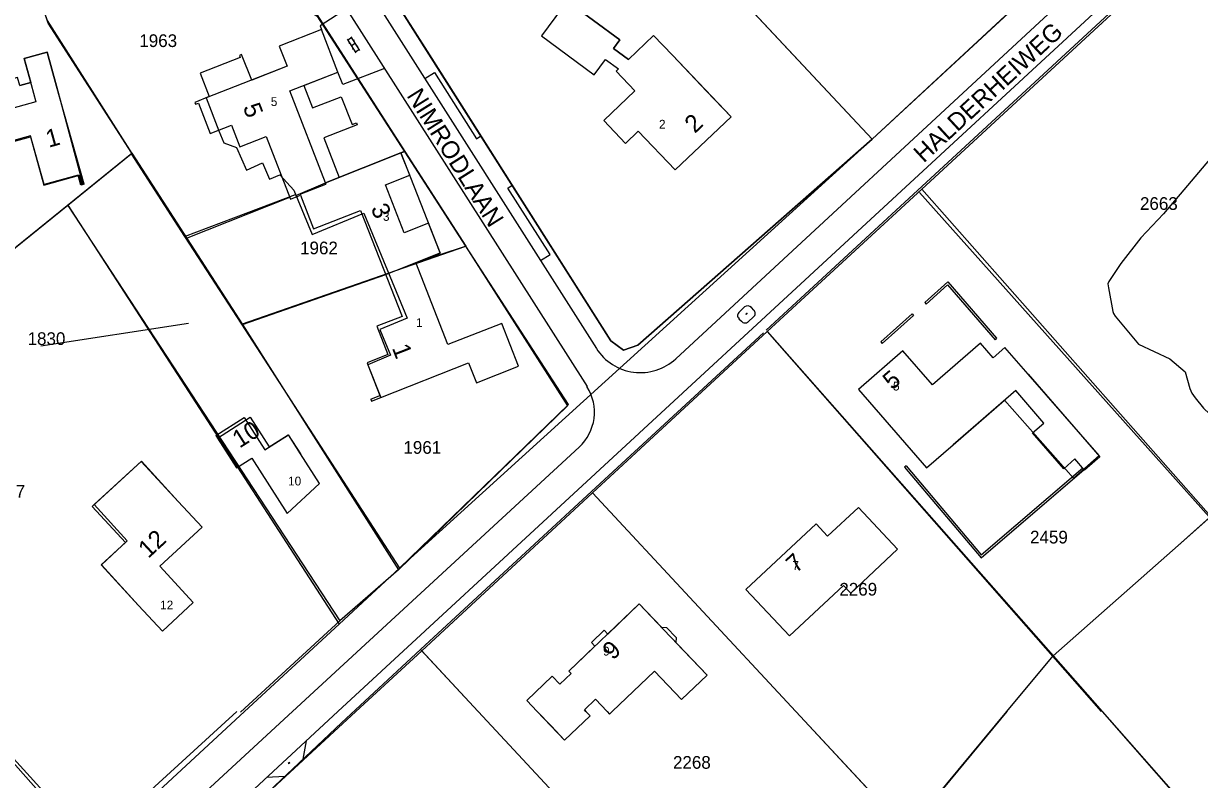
# Model space of a CAD drawing. Extents: x 148816 to 151297, y 399515 to 402500.
# Drawn here: x 149829.5 to 149996.1, y 401490.4 to 401597.5 of the extents above; entities that cross this region are included whole.
import ezdxf

# ---------------------------------------------------------------- set-up
doc = ezdxf.new("R2010")
doc.units = 0
for name, color, linetype in [('B01 Hoofdgebouw  [D] Norm', 7, 'Continuous'), ('B01 Hoofdgebouw  [T] Norm', 7, 'Continuous'), ('B01 hoofgebouw', 7, 'Continuous'), ('B07 Tussenmuur  [D] Norm', 7, 'Continuous'), ('G01 perceelsgrens', 7, 'Continuous'), ('S02 Open verharding  Norm', 7, 'Continuous'), ('T01 Muur  [D] Gem', 7, 'Continuous'), ('T03 Hek raster  [D] Gem', 7, 'Continuous'), ('T03 Hek raster  [D] Norm', 7, 'Continuous'), ('T04 Haag heg  [D] Gem', 7, 'Continuous'), ('T04 Haag heg  [D] Norm', 7, 'Continuous'), ('T09 Insteek water  [T] Norm', 7, 'Continuous'), ('V00 Kant verharding algemeen  [D] Norm', 7, 'Continuous'), ('V00 Kant verharding algemeen  [T] Norm', 7, 'Continuous'), ('Z01 perceelnummer', 7, 'Continuous'), ('Z02 huisnummer', 7, 'Continuous'), ('Z02 Huisnummer  [Tekst] Norm', 7, 'Continuous'), ('Z06 straatnaam', 7, 'Continuous')]:
    doc.layers.add(name, color=color, linetype=linetype)

msp = doc.modelspace()

# ---------------------------------------------------------------- linework, layer by layer
at = {"layer": 'B01 Hoofdgebouw  [D] Norm'}
for p, q in [((149838.04, 401574.75), (149834.13, 401588.62)), ((149810.24, 401575.89), (149830.44, 401581.45)), ((149830.44, 401581.45), (149832.32, 401574.62)), ((149832.32, 401574.62), (149837.38, 401576.01)), ((149837.75, 401574.67), (149837.38, 401576.01)), ((149838.04, 401574.75), (149837.75, 401574.67)), ((149868.69, 401573.2), (149870.57, 401568.41)), ((149870.57, 401568.41), (149877.23, 401571.02)), ((149877.23, 401571.02), (149883.1, 401556.01)), ((149880.78, 401561.95), (149885.07, 401563.63)), ((149883.1, 401556.01), (149879.53, 401554.61)), ((149879.53, 401554.61), (149881.1, 401550.58)), ((149881.1, 401550.58), (149878.15, 401549.43)), ((149878.15, 401549.43), (149878.23, 401549.16)), ((149971.8, 401547.81), (149981.96, 401536.09)), ((149878.66, 401544.27), (149879.96, 401544.79)), ((149878.66, 401544.27), (149878.77, 401543.99)), ((149878.77, 401543.99), (149880.07, 401544.51)), ((149970.05, 401545.49), (149961.19, 401537.8)), ((149974.04, 401540.89), (149970.05, 401545.49)), ((149856.7, 401539.13), (149860.72, 401541.68)), ((149860.72, 401541.68), (149863.65, 401537.07)), ((149972.44, 401539.5), (149974.04, 401540.89)), ((149976.85, 401534.41), (149972.44, 401539.5)), ((149856.7, 401539.13), (149856.95, 401538.74)), ((149863.65, 401537.07), (149867.01, 401539.21)), ((149868.71, 401536.53), (149867.01, 401539.21)), ((149981.96, 401536.09), (149979.81, 401534.23)), ((149839.21, 401529.06), (149846.13, 401535.46)), ((149846.13, 401535.46), (149851.37, 401529.79)), ((149978.45, 401535.8), (149976.85, 401534.41)), ((149979.81, 401534.23), (149978.45, 401535.8)), ((149843.91, 401523.98), (149839.21, 401529.06)), ((149840.45, 401520.78), (149843.91, 401523.98)), ((149840.45, 401520.78), (149845.75, 401515.04))]:
    msp.add_line(p, q, dxfattribs=at)
msp.add_lwpolyline([(149863.83, 401581.5), (149867.28, 401572.64), (149868.69, 401573.2)], dxfattribs=at)
at = {"layer": 'B01 Hoofdgebouw  [T] Norm'}
for p, q in [((149871.68, 401596.68), (149865.71, 401594.29)), ((149874.02, 401590.61), (149871.68, 401596.68)), ((149865.71, 401594.29), (149866.84, 401591.46)), ((149832.83, 401593.45), (149829.56, 401592.57)), ((149829.56, 401592.57), (149830.48, 401589.17)), ((149834.13, 401588.62), (149832.83, 401593.45)), ((149866.84, 401591.46), (149861.81, 401589.5)), ((149869.17, 401588.74), (149874.02, 401590.61)), ((149882.92, 401579.19), (149874.21, 401575.7)), ((149882.92, 401579.19), (149888.48, 401564.98)), ((149884.19, 401576.04), (149884.19, 401576.04)), ((149872.32, 401574.76), (149872.26, 401574.91)), ((149886.85, 401569.2), (149886.85, 401569.2)), ((149885.07, 401563.63), (149888.48, 401564.98)), ((149889.61, 401552.01), (149885.07, 401563.63)), ((149897.25, 401554.99), (149889.61, 401552.01)), ((149899.61, 401548.93), (149897.25, 401554.99)), ((149954.07, 401551.1), (149947.78, 401545.64)), ((149958.24, 401546.29), (149954.07, 401551.1)), ((149965.05, 401552.19), (149958.24, 401546.29)), ((149966.84, 401550.13), (149965.05, 401552.19)), ((149968.53, 401551.59), (149966.84, 401550.13)), ((149971.8, 401547.81), (149968.53, 401551.59)), ((149880.07, 401544.51), (149892.53, 401549.43)), ((149892.53, 401549.43), (149893.67, 401546.58)), ((149878.23, 401549.16), (149879.96, 401544.79)), ((149893.67, 401546.58), (149899.61, 401548.93)), ((149947.78, 401545.64), (149957.41, 401534.53)), ((149856.95, 401538.74), (149859.63, 401534.52)), ((149957.41, 401534.53), (149961.19, 401537.8)), ((149859.63, 401534.52), (149861.83, 401535.92)), ((149861.83, 401535.92), (149866.83, 401528.05)), ((149871.41, 401532.32), (149868.71, 401536.53)), ((149866.83, 401528.05), (149871.41, 401532.32)), ((149854.76, 401526.12), (149851.37, 401529.79)), ((149947.78, 401528.94), (149943.4, 401524.84)), ((149953.32, 401523), (149947.78, 401528.94)), ((149848.8, 401520.61), (149854.76, 401526.12)), ((149941.76, 401526.59), (149931.82, 401517.3)), ((149943.4, 401524.84), (149941.76, 401526.59)), ((149946.68, 401516.79), (149953.32, 401523)), ((149853.52, 401515.43), (149848.8, 401520.61)), ((149945.66, 401517.88), (149937.99, 401510.71)), ((149946.68, 401516.79), (149945.66, 401517.88)), ((149937.99, 401510.71), (149931.82, 401517.3)), ((149845.75, 401515.04), (149849.15, 401511.37)), ((149849.15, 401511.37), (149853.52, 401515.43)), ((149912.24, 401510.98), (149916.72, 401515.26)), ((149919.87, 401511.96), (149916.72, 401515.26)), ((149909.94, 401509.79), (149911.74, 401511.51)), ((149912.24, 401510.98), (149911.74, 401511.51)), ((149919.87, 401511.96), (149920.57, 401511.93)), ((149920.57, 401511.93), (149921.92, 401510.5)), ((149906.73, 401505.74), (149910.43, 401509.27)), ((149910.43, 401509.27), (149909.94, 401509.79)), ((149921.92, 401510.5), (149921.9, 401509.8)), ((149921.9, 401509.8), (149926.31, 401505.16)), ((149900.77, 401501.58), (149904.39, 401505.02)), ((149905.48, 401503.86), (149904.39, 401505.02)), ((149905.48, 401503.86), (149907.07, 401505.37)), ((149907.07, 401505.37), (149906.73, 401505.74)), ((149918.89, 401505.7), (149912.89, 401500)), ((149922.68, 401501.72), (149918.89, 401505.7)), ((149926.31, 401505.16), (149922.68, 401501.72)), ((149900.77, 401501.58), (149902.26, 401500)), ((149910.52, 401501.75), (149908.93, 401500.24)), ((149912.17, 401500), (149910.52, 401501.75)), ((149902.26, 401500), (149906.13, 401495.93)), ((149906.13, 401495.93), (149909.75, 401499.37)), ((149908.93, 401500.24), (149909.15, 401500)), ((149909.75, 401499.37), (149909.15, 401500)), ((149912.17, 401500), (149912.51, 401499.64)), ((149912.51, 401499.64), (149912.89, 401500))]:
    msp.add_line(p, q, dxfattribs=at)
for points in [[(149921.8, 401576.76), (149929.71, 401584.31), (149921.41, 401593.03), (149921.4, 401593.02), (149918.75, 401595.8), (149915.18, 401592.41), (149913.06, 401593.98), (149913.95, 401595.19), (149906.51, 401600.7), (149902.85, 401595.76), (149910.3, 401590.25), (149911.91, 401592.43), (149913.77, 401591.07), (149913.42, 401590.74), (149916.07, 401587.95), (149911.69, 401583.78), (149914.77, 401580.53), (149916.55, 401582.24), (149921.8, 401576.76)], [(149861.81, 401589.5), (149860.34, 401593.12), (149860.05, 401593), (149860.17, 401592.71), (149854.49, 401590.49), (149855.79, 401587.15), (149853.72, 401586.34), (149853.83, 401586.06), (149854.25, 401586.22), (149855.93, 401581.94), (149858.91, 401583.1), (149860.1, 401580.05), (149863.83, 401581.5)], [(149830.48, 401589.17), (149828.93, 401588.74), (149828.62, 401589.84), (149817.6, 401586.77), (149816.85, 401589.44), (149807.8, 401586.92), (149808.72, 401583.6), (149806.47, 401582.97)], [(149869.17, 401588.74), (149870.4, 401585.55), (149874.49, 401587.13), (149876.01, 401583.19), (149876.65, 401583.44), (149876.76, 401583.16), (149872.03, 401581.33), (149874.21, 401575.7)]]:
    msp.add_lwpolyline(points, dxfattribs=at)
at = {"layer": 'B01 hoofgebouw'}
for points in [[(149905.83, 401599.78), (149902.85, 401595.76), (149910.3, 401590.25), (149911.91, 401592.43), (149913.77, 401591.07), (149913.42, 401590.74), (149916.07, 401587.95), (149911.69, 401583.78), (149914.77, 401580.53), (149916.55, 401582.24), (149921.8, 401576.76), (149929.71, 401584.31), (149926.26, 401587.93)], [(149905.83, 401599.78), (149906.51, 401600.7), (149913.95, 401595.19), (149913.06, 401593.98), (149915.18, 401592.41), (149918.75, 401595.8), (149921.4, 401593.02), (149921.41, 401593.03), (149926.26, 401587.93)], [(149878.23, 401549.16), (149880.07, 401544.51), (149892.53, 401549.43), (149893.67, 401546.58), (149899.61, 401548.93), (149897.25, 401554.99), (149889.61, 401552.01), (149885.07, 401563.63), (149888.51, 401564.99), (149886.85, 401569.2), (149883.42, 401567.85), (149880.75, 401574.66), (149884.19, 401576.04), (149882.92, 401579.19), (149872.26, 401574.91), (149867.2, 401587.98), (149874.02, 401590.61), (149871.68, 401596.68), (149865.71, 401594.29), (149866.84, 401591.46), (149855.34, 401586.97), (149857.16, 401582.31)], [(149834.13, 401588.62), (149832.83, 401593.45), (149829.56, 401592.57), (149831.22, 401586.43), (149807.36, 401579.78)], [(149828.93, 401588.74), (149830.48, 401589.17), (149829.56, 401592.57), (149832.83, 401593.45), (149834.13, 401588.62)], [(149834.13, 401588.62), (149837.88, 401574.68), (149837.59, 401574.6), (149837.19, 401576.04), (149832.38, 401574.71), (149830.47, 401581.59), (149810.26, 401575.99)], [(149857.16, 401582.31), (149857.83, 401580.59), (149859.66, 401579.94), (149861.04, 401576.75), (149863.33, 401577.75), (149864.33, 401575.46), (149865.79, 401576.09), (149867.78, 401573.9), (149870.38, 401567.61), (149877.69, 401570.63), (149883.83, 401555.73), (149879.96, 401554.14), (149881.46, 401550.49), (149878.23, 401549.16)], [(149971.8, 401547.82), (149968.53, 401551.59), (149966.84, 401550.13), (149965.05, 401552.19), (149958.24, 401546.29), (149954.07, 401551.1), (149947.78, 401545.64), (149957.41, 401534.53), (149961.19, 401537.8)], [(149961.19, 401537.8), (149968.45, 401544.13), (149978.23, 401533.09), (149981.9, 401536.28), (149971.8, 401547.82)], [(149856.95, 401538.74), (149861.58, 401541.71), (149864.29, 401537.5), (149866.98, 401539.23), (149868.71, 401536.53)], [(149856.95, 401538.74), (149859.63, 401534.52), (149861.83, 401535.92), (149866.83, 401528.05), (149871.41, 401532.32), (149868.71, 401536.53)], [(149851.37, 401529.79), (149846.18, 401535.48), (149839.45, 401529.35), (149844.17, 401524.18), (149840.49, 401520.81), (149845.75, 401515.04)], [(149845.75, 401515.04), (149849.15, 401511.37), (149853.52, 401515.43), (149848.8, 401520.61), (149854.76, 401526.12), (149851.37, 401529.79)], [(149953.32, 401523), (149947.77, 401528.94), (149943.4, 401524.84), (149941.76, 401526.59), (149931.82, 401517.3), (149937.99, 401510.71)], [(149920.16, 401511.63), (149916.72, 401515.26), (149906.73, 401505.74), (149907.07, 401505.37), (149905.48, 401503.86), (149904.39, 401505.02), (149900.77, 401501.58), (149902.26, 401500)], [(149912.89, 401500), (149918.89, 401505.7), (149922.68, 401501.72), (149926.31, 401505.16), (149920.16, 401511.63)], [(149909.15, 401500), (149908.93, 401500.24), (149910.52, 401501.75), (149912.17, 401500)], [(149902.26, 401500), (149904.21, 401497.95)], [(149904.21, 401497.95), (149906.13, 401495.93), (149909.75, 401499.37), (149909.15, 401500)], [(149912.17, 401500), (149912.51, 401499.64), (149912.89, 401500)]]:
    msp.add_lwpolyline(points, dxfattribs=at)
at = {"layer": 'B07 Tussenmuur  [D] Norm'}
for p, q in [((149868.64, 401573.33), (149872.32, 401574.76)), ((149868.64, 401573.33), (149872.32, 401574.76)), ((149874.21, 401575.69), (149872.26, 401574.91)), ((149874.21, 401575.69), (149872.26, 401574.91)), ((149868.69, 401573.2), (149868.64, 401573.33)), ((149868.69, 401573.2), (149868.64, 401573.33))]:
    msp.add_line(p, q, dxfattribs=at)
msp.add_lwpolyline([(149872.26, 401574.91), (149872.32, 401574.76)], dxfattribs=at)
msp.add_lwpolyline([(149872.26, 401574.91), (149872.32, 401574.76)], dxfattribs=at)
at = {"layer": 'G01 perceelsgrens'}
for points in [[(149949.69, 401581.13), (149916.53, 401551.91), (149914.47, 401551.23), (149912.69, 401552.54), (149879.36, 401605.12), (149878.68, 401608.2), (149879.18, 401611.24), (149880.56, 401614.12), (149887.94, 401625.95)], [(149915.37, 401617.82), (149949.69, 401581.13)], [(149956.73, 401574.05), (150000, 401613.98)], [(149949.69, 401581.13), (149978.97, 401608.29)], [(149830.02, 401606.02), (149842.56, 401605.39), (149863.79, 401603.27), (149871.04, 401598.77), (149883.5, 401579.39)], [(149830.02, 401606.02), (149832.8, 401597.96), (149844.79, 401579.09), (149844.71, 401579.03)], [(149882.76, 401520.31), (149949.69, 401581.13)], [(149852.29, 401567.33), (149867.98, 401573.29), (149868.04, 401573.15), (149872.26, 401574.91), (149882.92, 401579.19), (149883.5, 401579.39)], [(149883.5, 401579.39), (149892.16, 401565.97)], [(149835.73, 401571.75), (149844.71, 401579.03)], [(149844.71, 401579.03), (149852.29, 401567.33)], [(149934.84, 401553.85), (149956.73, 401574.05)], [(149956.73, 401574.05), (149988.1, 401538.52)], [(149824.07, 401562.36), (149835.73, 401571.75)], [(149835.73, 401571.75), (149874.18, 401512.38)], [(149852.29, 401567.33), (149860.36, 401554.88)], [(149860.36, 401554.88), (149892.16, 401565.97)], [(149882.76, 401520.31), (149906.68, 401543.51), (149892.16, 401565.97)], [(149860.36, 401554.88), (149882.76, 401520.31)], [(149910.1, 401530.99), (149934.84, 401553.85)], [(149934.84, 401553.85), (149975.35, 401507.91)], [(149988.1, 401538.52), (149997.69, 401527.66), (149997.71, 401527.64)], [(149885.88, 401508.61), (149910.1, 401530.99)], [(149910.1, 401530.99), (149938.91, 401500)], [(149997.71, 401527.64), (149993.05, 401523.53), (149975.35, 401507.91)], [(149874.18, 401512.38), (149882.76, 401520.31)], [(149860.79, 401500), (149874.18, 401512.38)], [(149876.55, 401500), (149885.88, 401508.61)], [(149885.88, 401508.61), (149893.88, 401500)], [(149968.8, 401500), (149975.35, 401507.91)], [(149975.35, 401507.91), (149982.3, 401500)], [(149821.95, 401500), (149839.69, 401480.48)], [(149839.69, 401480.48), (149860.79, 401500)], [(149861.63, 401486.23), (149876.55, 401500)], [(149893.88, 401500), (149933.49, 401457.37)], [(149938.91, 401500), (149954.71, 401483)], [(149956.85, 401485.58), (149968.8, 401500)], [(149982.3, 401500), (150000, 401479.87)]]:
    msp.add_lwpolyline(points, dxfattribs=at)
at = {"layer": 'S02 Open verharding  Norm'}
for p, q in [((149875.33, 401595.31), (149876.57, 401593.37)), ((149875.41, 401595.19), (149875.92, 401595.51)), ((149875.68, 401594.77), (149875.56, 401594.69)), ((149875.84, 401595.64), (149877.07, 401593.7)), ((149876.46, 401594.67), (149875.95, 401594.34)), ((149876.31, 401595.17), (149876.19, 401595.09)), ((149876.85, 401594.33), (149876.72, 401594.24)), ((149876.22, 401593.92), (149876.09, 401593.84)), ((149876.49, 401593.5), (149876.99, 401593.82)), ((149931.97, 401556.48), (149931.8, 401556.33)), ((149931.81, 401556.33), (149931.85, 401556.29)), ((149932.01, 401556.43), (149931.84, 401556.28)), ((149931.85, 401556.37), (149931.84, 401556.38)), ((149931.93, 401556.36), (149931.89, 401556.4)), ((149931.9, 401556.31), (149931.89, 401556.32)), ((149931.93, 401556.43), (149931.92, 401556.45)), ((149931.96, 401556.47), (149932, 401556.42)), ((149931.98, 401556.38), (149931.97, 401556.39)), ((149867.15, 401492.78), (149866.98, 401492.63)), ((149866.99, 401492.64), (149867.03, 401492.59)), ((149867.19, 401492.74), (149867.02, 401492.58)), ((149867.03, 401492.67), (149867.02, 401492.68)), ((149867.1, 401492.66), (149867.06, 401492.7)), ((149867.08, 401492.62), (149867.07, 401492.63)), ((149867.1, 401492.74), (149867.09, 401492.75)), ((149867.14, 401492.77), (149867.18, 401492.73)), ((149867.15, 401492.68), (149867.14, 401492.69))]:
    msp.add_line(p, q, dxfattribs=at)
at = {"layer": 'T01 Muur  [D] Gem'}
for p, q in [((149960.42, 401560.88), (149957.16, 401557.95)), ((149960.42, 401560.88), (149967.34, 401552.9)), ((149960.39, 401560.46), (149957.36, 401557.73)), ((149960.39, 401560.46), (149967.12, 401552.7)), ((149957.16, 401557.95), (149957.36, 401557.73)), ((149955.37, 401556.37), (149950.95, 401552.38)), ((149955.57, 401556.14), (149951.14, 401552.16)), ((149955.37, 401556.37), (149955.57, 401556.14)), ((149967.34, 401552.9), (149967.12, 401552.7)), ((149950.95, 401552.38), (149951.14, 401552.16)), ((149954.51, 401534.81), (149954.29, 401534.62)), ((149954.29, 401534.62), (149965.14, 401521.77)), ((149954.51, 401534.81), (149965.17, 401522.19)), ((149965.14, 401521.77), (149979.74, 401534.32)), ((149965.17, 401522.19), (149979.54, 401534.54))]:
    msp.add_line(p, q, dxfattribs=at)
at = {"layer": 'T03 Hek raster  [D] Gem'}
for p, q in [((149821.64, 401499.88), (149838.67, 401480.77)), ((149938.91, 401500), (149954.71, 401483)), ((149968.8, 401500), (149956.85, 401485.58))]:
    msp.add_line(p, q, dxfattribs=at)
msp.add_lwpolyline([(149885.72, 401508.78), (149893.88, 401500), (149933.49, 401457.37)], dxfattribs=at)
at = {"layer": 'T03 Hek raster  [D] Norm'}
for p, q in [((149956.12, 401573.84), (150000, 401614.4)), ((149909.94, 401531.17), (149934.31, 401553.69)), ((149874.52, 401498.4), (149885.72, 401508.78))]:
    msp.add_line(p, q, dxfattribs=at)
for points in [[(149887.77, 401626.05), (149880.56, 401614.12), (149879.18, 401611.24), (149878.68, 401608.2), (149879.36, 401605.12), (149886.99, 401593.09), (149912.69, 401552.54), (149914.47, 401551.23), (149916.53, 401551.91), (149949.69, 401581.13)], [(149902.29, 401549.99), (149906.55, 401543.34), (149882.58, 401520.07)], [(149859.71, 401500.01), (149838.67, 401480.77)]]:
    msp.add_lwpolyline(points, dxfattribs=at)
at = {"layer": 'T04 Haag heg  [D] Gem'}
for p, q in [((149915.48, 401617.7), (149949.69, 401581.13)), ((149883.42, 401579.39), (149882.92, 401579.19)), ((149852.57, 401567.11), (149867.18, 401572.92)), ((149956.4, 401573.54), (150000, 401524.72)), ((149835.76, 401571.72), (149874.26, 401512.87)), ((149885.07, 401563.63), (149892.09, 401565.97)), ((149860.47, 401554.86), (149880.78, 401561.95)), ((149934.84, 401553.85), (149982.18, 401499.99)), ((149938.91, 401500), (149910.1, 401530.99)), ((149993.05, 401523.53), (149997.53, 401527.48)), ((149975.35, 401507.91), (149993.05, 401523.53)), ((149968.8, 401500), (149975.35, 401507.91)), ((149982.3, 401500), (150000, 401479.87))]:
    msp.add_line(p, q, dxfattribs=at)
for points in [[(149746.95, 401499.95), (149844.81, 401579.13), (149832.94, 401597.58), (149830.15, 401605.99)], [(149844.81, 401579.13), (149860.47, 401554.86), (149882.58, 401520.07)]]:
    msp.add_lwpolyline(points, dxfattribs=at)
at = {"layer": 'T04 Haag heg  [D] Norm'}
for p, q in [((149934.68, 401554.03), (149956.12, 401573.84)), ((149885.72, 401508.78), (149909.94, 401531.17))]:
    msp.add_line(p, q, dxfattribs=at)
for points in [[(149949.69, 401581.13), (149979, 401608.26)], [(149830.15, 401605.99), (149842.93, 401605.37), (149864.08, 401602.75), (149871.01, 401598.62), (149892.09, 401565.97), (149902.29, 401549.99)], [(149882.58, 401520.07), (149874.26, 401512.87), (149860.19, 401499.93)], [(149874.52, 401498.4), (149861.63, 401486.23)]]:
    msp.add_lwpolyline(points, dxfattribs=at)
at = {"layer": 'T09 Insteek water  [T] Norm'}
msp.add_lwpolyline([(149999.86, 401581.04), (149990.98, 401570.56), (149987.8, 401567.15), (149984.93, 401563.5), (149983.24, 401560.96), (149983.11, 401560.63), (149983.22, 401560.07), (149983.82, 401556.7), (149983.9, 401556.42), (149984.13, 401556.04), (149987.45, 401552.05), (149991.87, 401549.99), (149994.04, 401548.15), (149994.74, 401545.77), (149995.02, 401545.12), (149995.46, 401544.46), (149996.66, 401542.99), (149997.5, 401542.21), (149998.44, 401541.41), (149999.84, 401540.55)], dxfattribs=at)
at = {"layer": 'V00 Kant verharding algemeen  [D] Norm'}
for p, q in [((149869.09, 401493.27), (149869.54, 401495.86)), ((149866.47, 401490.8), (149863.88, 401490.64))]:
    msp.add_line(p, q, dxfattribs=at)
at = {"layer": 'V00 Kant verharding algemeen  [T] Norm'}
for p, q in [((149921.88, 401549.99), (150000, 401622.31)), ((149874.01, 401500), (150000, 401616.44)), ((149877, 401604.4), (149910.63, 401551.46)), ((149875.27, 401599.52), (149909.31, 401546.05)), ((149908.2, 401537.46), (149867.6, 401500)), ((149843.44, 401471.74), (149874.01, 401500))]:
    msp.add_line(p, q, dxfattribs=at)
for points in [[(149875.23, 401599.58), (149871.48, 401597.2), (149871.68, 401596.68)], [(149880.6, 401591.15), (149874.69, 401588.87), (149874.02, 401590.61)], [(149886.34, 401589.7), (149887.69, 401590.56), (149893.64, 401581.19), (149894.27, 401581.6)], [(149902.72, 401563.92), (149904.07, 401564.78), (149898.09, 401574.19), (149898.72, 401574.59)], [(149931.62, 401557.34), (149930.9, 401556.63)], [(149932.15, 401555.25), (149932.89, 401555.93)], [(149932.95, 401556.89), (149932.6, 401557.28)], [(149930.84, 401555.67), (149931.18, 401555.31)], [(149867.6, 401500), (149832.12, 401467.26), (149827.07, 401462.6)]]:
    msp.add_lwpolyline(points, dxfattribs=at)
for centre, radius, start, end in [((149931.27, 401556.13), 0.624, 126.477, 227.1964), ((149932.08, 401556.76), 0.732, 44.5408, 128.05), ((149932.5, 401556.44), 0.64, 307.4133, 44.9586), ((149931.69, 401555.73), 0.664, 219.7817, 314.1), ((149916.87, 401555.41), 7.38, 212.3531, 312.758), ((149903.6, 401542.42), 6.76, 312.8194, 32.4547)]:
    msp.add_arc(centre, radius, start, end, dxfattribs=at)
at = {"layer": 'Z01 perceelnummer'}
msp.add_lwpolyline([(149831.9, 401551.85), (149852.83, 401555.05)], dxfattribs=at)

# ---------------------------------------------------------------- texts
for s, p in [('1963', (149845.87, 401594.18)), ('2663', (149987.66, 401571.1)), ('1962', (149868.65, 401564.8)), ('1830', (149830.04, 401551.95)), ('1961', (149883.29, 401536.53)), ('1977', (149824.33, 401530.29)), ('2459', (149972.08, 401523.82)), ('2269', (149945.06, 401516.43)), ('2268', (149921.49, 401491.89))]:
    msp.add_text(s, height=1.8, dxfattribs=at).set_placement(p)
at = {"layer": 'Z02 huisnummer'}
for s, rotation, p in [('5', 291.1526, (149860.51, 401585.67)), ('2', 43.6621, (149924.59, 401581.85)), ('1', 15.5517, (149833.03, 401579.9)), ('3', 295.0273, (149878.61, 401571.3)), ('1', 291.3544, (149881.64, 401551.53)), ('5', 40.9433, (149952.56, 401545.48)), ('10', 32.4668, (149860.08, 401537.26)), ('12', 42.8939, (149847.15, 401521.62)), ('7', 43.0949, (149938.95, 401519.52)), ('9', 43.6226, (149912.97, 401507.19))]:
    msp.add_text(s, height=2.5, rotation=rotation, dxfattribs=at).set_placement(p)
at = {"layer": 'Z02 Huisnummer  [Tekst] Norm'}
for s, p in [('5', (149864.5, 401585.82)), ('2', (149919.51, 401582.61)), ('3', (149880.39, 401569.55)), ('1', (149885.09, 401554.5)), ('5', (149952.66, 401545.5)), ('10', (149866.95, 401532.04)), ('7', (149938.42, 401520.07)), ('12', (149848.82, 401514.47)), ('9', (149911.59, 401507.93))]:
    msp.add_text(s, height=1.25, dxfattribs=at).set_placement(p)
at = {"layer": 'Z06 straatnaam'}
for s, rotation, p in [('HALDERHEIWEG', 42.69, (149957.01, 401577.67)), ('NIMRODLAAN', 302.1329, (149883.68, 401587.3))]:
    msp.add_text(s, height=2.5, rotation=rotation, dxfattribs=at).set_placement(p)

doc.saveas('drawing.dxf')
